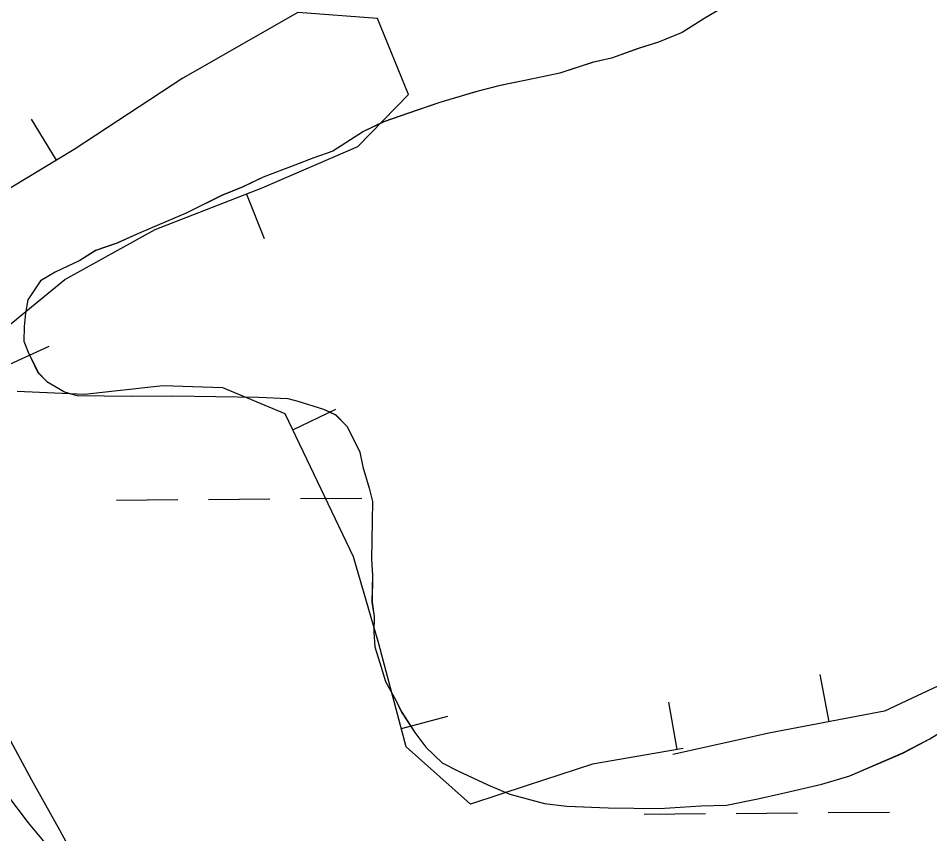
# Model space of a CAD drawing. Extents: x 3567028 to 3605064, y 510945 to 536587.
# Drawn here: x 3575750.5 to 3576226.1, y 530815.3 to 531240.8 of the extents above; entities that cross this region are included whole.
import ezdxf

# ---------------------------------------------------------------- set-up
doc = ezdxf.new("R2010")
doc.units = 0
for name, color, linetype in [('V-BORW-LINE', 7, 'Continuous'), ('V-SITE-VEGE', 7, 'Continuous'), ('V-WETL-SWMP', 7, 'Continuous')]:
    doc.layers.add(name, color=color, linetype=linetype)

msp = doc.modelspace()

# ---------------------------------------------------------------- linework, layer by layer
at = {"layer": 'V-BORW-LINE'}
for p, q in [((3575770.419, 531166.781), (3575757.518, 531188.1950000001)), ((3575869.702, 531149.122), (3575878.782, 531125.829)), ((3575743.89, 531059.358), (3575766.633, 531069.7390000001)), ((3575893.734, 531026.128), (3575916.285, 531036.919)), ((3576173.637, 530873.774), (3576168.997, 530898.34)), ((3576094.333, 530859.331), (3576090.071, 530883.965)), ((3575950.4560000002, 530870.152), (3575974.608, 530876.61))]:
    msp.add_line(p, q, dxfattribs=at)
for points in [[(3576343.611, 531276.354), (3576335.344, 531228.432), (3576361.471, 531122.502), (3576336.557, 531067.645), (3576326.579, 531015.303), (3576324.4590000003, 530995.032), (3576306.465, 530977.225), (3576285.276, 530930.332), (3576253.012, 530902.976), (3576202.514, 530879.229), (3576143.073, 530868.001), (3576092.144, 530856.574)], [(3575745.735, 531080.692), (3575774.811, 531104.492), (3575822.056, 531130.549), (3575877.857, 531152.301), (3575927.791, 531173.987), (3575954.191, 531200.984), (3575937.901, 531240.709), (3575896.4930000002, 531243.7660000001), (3575836.429, 531209.643), (3575779.627, 531172.328), (3575706.1780000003, 531128.078)], [(3576097.389, 530859.86), (3576050.238, 530851.703), (3576016.032, 530840.463), (3575986.505, 530830.743), (3575953.0130000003, 530860.591), (3575938.619, 530914.422), (3575925.494, 530959.757), (3575889.74, 531034.475), (3575857.312, 531047.903), (3575825.9020000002, 531049.018), (3575785.167, 531044.454), (3575749.936, 531046.1140000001)]]:
    msp.add_lwpolyline(points, dxfattribs=at)
at = {"layer": 'V-SITE-VEGE'}
for p, q in [((3576108.74, 531240.8419999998), (3576096.97, 531233.4389999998)), ((3576096.97, 531233.4389999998), (3576084.651, 531228.3739999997)), ((3576084.651, 531228.3739999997), (3576074.108, 531225.0339999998)), ((3576074.108, 531225.0339999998), (3576060.043, 531219.9959999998)), ((3576050.097, 531217.8099999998), (3576033.109, 531212.234)), ((3576060.043, 531219.9959999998), (3576050.097, 531217.8099999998)), ((3576033.109, 531212.234), (3576020.825, 531209.4999999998)), ((3576020.825, 531209.4999999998), (3576002.113, 531205.6959999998)), ((3576002.113, 531205.696), (3575989.237, 531202.3910000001)), ((3575989.237, 531202.3910000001), (3575970.5, 531196.839)), ((3575970.5, 531196.8389999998), (3575958.781, 531192.9309999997)), ((3575958.781, 531192.931), (3575941.201, 531186.779)), ((3575941.201, 531186.779), (3575930.631, 531181.6900000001)), ((3575930.631, 531181.6900000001), (3575914.739, 531171.431)), ((3575914.739, 531171.431), (3575904.778, 531168.081)), ((3575904.778, 531168.081), (3575894.81, 531164.1489999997)), ((3575894.81, 531164.1489999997), (3575878.3910000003, 531157.9779999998)), ((3575878.3910000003, 531157.9779999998), (3575867.823, 531152.8889999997)), ((3575867.823, 531152.8889999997), (3575856.68, 531148.3910000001)), ((3575856.68, 531148.3910000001), (3575838.474, 531139.3329999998)), ((3575838.474, 531139.333), (3575812.073, 531128.0650000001)), ((3575812.073, 531128.0650000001), (3575802.093, 531123.549)), ((3575802.093, 531123.549), (3575790.96, 531119.633)), ((3575790.96, 531119.633), (3575782.721, 531114.509)), ((3575782.721, 531114.509), (3575769.802, 531108.287)), ((3575769.802, 531108.287), (3575762.157, 531103.7389999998)), ((3575762.157, 531103.7390000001), (3575755.597, 531093.9269999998)), ((3575755.597, 531093.9269999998), (3575754.327, 531086.9450000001)), ((3575754.327, 531086.9450000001), (3575753.6410000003, 531079.962)), ((3575753.6410000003, 531079.962), (3575753.529, 531072.384)), ((3575753.529, 531072.384), (3575755.773, 531066.519)), ((3575755.773, 531066.519), (3575760.863, 531055.951)), ((3575760.863, 531055.951), (3575765.4560000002, 531051.2199999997)), ((3575765.4560000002, 531051.22), (3575774.705, 531045.836)), ((3575774.705, 531045.8359999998), (3575781.091, 531043.9909999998)), ((3575781.091, 531043.991), (3575809.6520000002, 531043.5670000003)), ((3575809.6520000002, 531043.5669999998), (3575831.2260000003, 531043.8309999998)), ((3575831.2260000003, 531043.8309999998), (3575876.106, 531043.1629999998)), ((3575876.106, 531043.1630000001), (3575891.253, 531042.356)), ((3575891.253, 531042.356), (3575896.4790000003, 531041.111)), ((3575896.4790000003, 531041.111), (3575909.826, 531036.833)), ((3575909.826, 531036.833), (3575916.193, 531033.824)), ((3575916.193, 531033.824), (3575921.936, 531027.9099999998)), ((3575921.936, 531027.9099999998), (3575924.772, 531022.6199999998)), ((3575924.772, 531022.6199999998), (3575928.731, 531014.3989999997)), ((3575928.731, 531014.3989999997), (3575930.367, 531006.797)), ((3575930.367, 531006.797), (3575933.699, 530995.67)), ((3575933.699, 530995.67), (3575935.346, 530988.649)), ((3575935.346, 530988.649), (3575934.895, 530958.339)), ((3575934.895, 530958.339), (3575935.356, 530950.172)), ((3575935.356, 530950.172), (3575935.149, 530936.184)), ((3575935.149, 530936.184), (3575936.202, 530928.588)), ((3575936.202, 530928.588), (3575936.0810000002, 530920.431)), ((3575936.0810000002, 530920.431), (3575936.5500000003, 530912.843)), ((3575936.5500000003, 530912.843), (3575939.893, 530902.3)), ((3575939.893, 530902.3), (3575942.113, 530894.6869999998)), ((3575942.113, 530894.6869999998), (3575947.794, 530884.693)), ((3575947.794, 530884.693), (3575950.622, 530878.819)), ((3575950.622, 530878.819), (3575957.46, 530868.225)), ((3575957.46, 530868.225), (3575963.176, 530860.561)), ((3575963.176, 530860.561), (3575971.798, 530852.2710000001)), ((3576212.068, 530857.446), (3576226.168, 530864.817)), ((3576184.491, 530845.6149999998), (3576212.068, 530857.4459999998)), ((3575971.798, 530852.2710000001), (3575979.896, 530848.071)), ((3575979.896, 530848.071), (3575995.531, 530840.841)), ((3576169.85, 530841.169), (3576184.491, 530845.6149999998)), ((3575995.531, 530840.841), (3576007.1180000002, 530836.0059999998)), ((3576148.789, 530836.235), (3576169.85, 530841.1690000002)), ((3575755.8880000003, 530821.035), (3575745.597, 530834.595)), ((3576007.1180000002, 530836.0059999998), (3576025.1180000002, 530831.0739999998)), ((3576120.1350000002, 530830.247), (3576136.507, 530833.503)), ((3576136.507, 530833.503), (3576148.789, 530836.235)), ((3576025.1180000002, 530831.074), (3576036.759, 530829.737)), ((3576036.759, 530829.7369999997), (3576058.3140000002, 530828.8339999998)), ((3576058.3140000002, 530828.8339999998), (3576085.126, 530828.434)), ((3576085.126, 530828.434), (3576106.719, 530829.8619999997)), ((3576106.719, 530829.8619999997), (3576120.1350000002, 530830.2469999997)), ((3575773.073, 530800.3749999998), (3575755.8880000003, 530821.035))]:
    msp.add_line(p, q, dxfattribs=at)
at = {"layer": 'V-WETL-SWMP'}
for p, q in [((3576126.9277439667, 531251.6410402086), (3576108.6951953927, 531240.8351112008)), ((3576108.6951953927, 531240.8351112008), (3576096.926488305, 531233.4311572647)), ((3576096.926488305, 531233.4311572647), (3576084.6087853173, 531228.3672039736)), ((3576084.6087853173, 531228.3672039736), (3576074.065036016, 531225.0262433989)), ((3576074.065036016, 531225.0262433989), (3576059.999372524, 531219.9882963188)), ((3576050.0556055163, 531217.8033329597), (3576033.0670101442, 531212.2263965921)), ((3576059.999372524, 531219.9882963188), (3576050.0556055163, 531217.8033329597)), ((3576033.0670101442, 531212.2263965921), (3576020.7832980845, 531209.4934418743)), ((3576020.7832980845, 531209.493441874), (3576002.071735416, 531205.6905106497)), ((3576002.071735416, 531205.6905106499), (3575989.1970387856, 531202.3835583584)), ((3575989.1970387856, 531202.3835583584), (3575970.4594829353, 531196.8316282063)), ((3575970.4594829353, 531196.8316282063), (3575958.741762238, 531192.9246721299)), ((3575958.741762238, 531192.9246721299), (3575941.161182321, 531186.7727381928)), ((3575941.161182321, 531186.772738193), (3575930.5924398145, 531181.682778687)), ((3575930.5924398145, 531181.682778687), (3575914.699836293, 531171.424841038)), ((3575914.699836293, 531171.4248410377), (3575904.739073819, 531168.0748783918)), ((3575904.739073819, 531168.0748783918), (3575894.7703136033, 531164.1419161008)), ((3575894.7703136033, 531164.1419161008), (3575878.3547073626, 531157.972978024)), ((3575878.3547073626, 531157.972978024), (3575867.785964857, 531152.8830185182)), ((3575867.785964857, 531152.8830185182), (3575856.6422332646, 531148.3850607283)), ((3575856.6422332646, 531148.3850607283), (3575838.4356778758, 531139.3271306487)), ((3575838.4356778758, 531139.3271306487), (3575812.0343159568, 531128.0592309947)), ((3575812.0343159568, 531128.0592309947), (3575802.0565580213, 531123.5432690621)), ((3575802.0565580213, 531123.5432690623), (3575790.921824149, 531119.628310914)), ((3575790.921824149, 531119.628310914), (3575782.6840289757, 531114.5033431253)), ((3575782.6840289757, 531114.5033431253), (3575769.766343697, 531108.2823926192)), ((3575769.766343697, 531108.2823926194), (3575762.120533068, 531103.7324224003)), ((3575762.120533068, 531103.7324224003), (3575755.5617165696, 531093.918451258)), ((3575755.561716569, 531093.918451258), (3575754.292770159, 531086.9414596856)), ((3575754.2927701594, 531086.9414596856), (3575753.6058106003, 531079.9554660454)), ((3575753.6058106, 531079.9554660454), (3575753.493840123, 531072.3784706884)), ((3575753.493840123, 531072.3784706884), (3575755.737810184, 531066.5154659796)), ((3575755.7378101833, 531066.5154659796), (3575760.827732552, 531055.9454537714)), ((3575760.8277325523, 531055.9454537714), (3575765.421645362, 531051.2134400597)), ((3575765.421645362, 531051.2134400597), (3575774.6694550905, 531045.8294101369)), ((3575774.6694550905, 531045.8294101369), (3575781.055317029, 531043.9853884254)), ((3575781.055317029, 531043.9853884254), (3575809.614671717, 531043.5612869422)), ((3575809.614671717, 531043.5612869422), (3575831.1881821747, 531043.8242099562)), ((3575831.1881821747, 531043.824209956), (3575876.068168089, 531043.1580504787)), ((3575876.068168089, 531043.1580504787), (3575891.213827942, 531042.3499969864)), ((3575891.213827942, 531042.3499969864), (3575896.4417139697, 531041.1059790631)), ((3575896.4417139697, 531041.1059790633), (3575909.7864269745, 531036.8269339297)), ((3575909.7864269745, 531036.8269339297), (3575916.1552934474, 531033.817912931)), ((3575916.1552934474, 531033.817912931), (3575921.89718447, 531027.902895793)), ((3575921.89718447, 531027.902895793), (3575924.7331390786, 531022.6138886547)), ((3575924.7331390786, 531022.6138886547), (3575928.692078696, 531014.3928791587)), ((3575928.692078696, 531014.3928791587), (3575930.328068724, 531006.7898775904)), ((3575930.328068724, 531006.7898775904), (3575933.661032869, 530995.6628719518)), ((3575933.6610328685, 530995.6628719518), (3575935.3060206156, 530988.6428700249)), ((3575801.876192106, 530989.3957452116), (3575833.8746901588, 530989.6656915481)), ((3575849.8739391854, 530989.8006647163), (3575881.872437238, 530990.070611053)), ((3575897.871686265, 530990.2055842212), (3575929.8701843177, 530990.4755305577)), ((3575935.3060206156, 530988.6428700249), (3575934.8561387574, 530958.333888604)), ((3575934.8561387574, 530958.333888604), (3575935.318157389, 530950.1648915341)), ((3575935.318157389, 530950.1648915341), (3575935.11021192, 530936.1769001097)), ((3575935.11021192, 530936.1769001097), (3575936.1632151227, 530928.5819006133)), ((3575936.1632151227, 530928.5819006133), (3575936.0422469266, 530920.4219056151)), ((3575936.042246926, 530920.4219056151), (3575936.5122633, 530912.83590819)), ((3575936.5122633, 530912.83590819), (3575939.8542251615, 530902.2929021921)), ((3575939.8542251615, 530902.2929021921), (3575942.0732020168, 530894.6808985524)), ((3575942.0732020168, 530894.6808985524), (3575947.7541089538, 530884.6858839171)), ((3575947.7541089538, 530884.6858839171), (3575950.582065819, 530878.8138771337)), ((3575950.5820658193, 530878.8138771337), (3575957.42094867, 530868.2178587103)), ((3576226.123155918, 530864.810947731), (3576239.0668343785, 530872.7808971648)), ((3575957.4209486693, 530868.2178587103), (3575963.1368465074, 530860.5548426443)), ((3575757.6682858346, 530843.3091578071), (3575746.7364608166, 530863.6941853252)), ((3575963.1368465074, 530860.5548426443), (3575971.7586807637, 530852.2648165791)), ((3576212.0225015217, 530857.4420020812), (3576226.123155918, 530864.810947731)), ((3576184.4471682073, 530845.6081069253), (3576212.0225015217, 530857.4420020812)), ((3575971.7586807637, 530852.2648165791), (3575979.8575123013, 530848.0637900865)), ((3575979.8575123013, 530848.0637900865), (3575995.4911839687, 530840.8357384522)), ((3575772.1921499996, 530817.1511364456), (3575757.6682858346, 530843.3091578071)), ((3576169.8065156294, 530841.162161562), (3576184.4471682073, 530845.6081069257)), ((3575995.4911839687, 530840.8357384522), (3576007.0789387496, 530835.9996998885)), ((3576148.746010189, 530836.2282393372), (3576169.8065156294, 530841.162161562)), ((3576007.0789387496, 530835.9996998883), (3576025.07782945, 530831.0686826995)), ((3576120.0916804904, 530830.2403447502), (3576136.463298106, 530833.495284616)), ((3576136.463298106, 530833.4952846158), (3576148.746010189, 530836.2282393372)), ((3576025.07782945, 530831.0686826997), (3576036.717570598, 530829.7296419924)), ((3576036.717570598, 530829.7296419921), (3576058.274085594, 530828.8265657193)), ((3576058.274085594, 530828.8265657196), (3576085.0854797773, 530828.4284704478)), ((3576085.0854797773, 530828.4284704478), (3576106.6769856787, 530829.8563927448)), ((3576106.6769856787, 530829.8563927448), (3576120.0916804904, 530830.2403447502)), ((3576077.173726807, 530825.5383439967), (3576109.17222486, 530825.8082903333)), ((3576125.171473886, 530825.9432635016), (3576157.169971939, 530826.2132098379)), ((3576173.1692209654, 530826.3481830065), (3576205.1677190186, 530826.6181293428)), ((3575794.2660265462, 530776.5814315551), (3575772.1921499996, 530817.1511364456))]:
    msp.add_line(p, q, dxfattribs=at)

doc.saveas('drawing.dxf')
